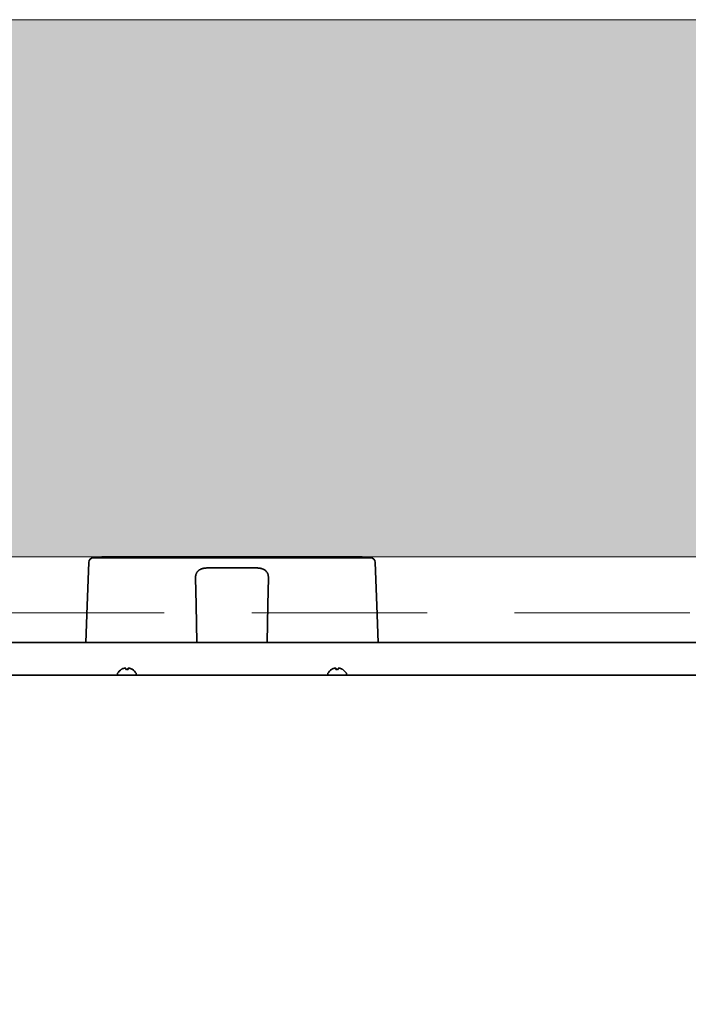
# Model space of a CAD drawing. Extents: x 3940905 to 4145695, y 925352 to 1109797.
# Tile 577 of 656: x 4010622 to 4010908, y 1101887 to 1102308. Entities that reach past the tile are written whole.
import ezdxf

# ---------------------------------------------------------------- set-up
doc = ezdxf.new("R2010")
doc.units = 0
doc.header["$LTSCALE"] = 750
doc.header["$MEASUREMENT"] = 0
doc.linetypes.add('DASHED', pattern=[0.75, 0.5, -0.25])
doc.layers.get('0').update_dxf_attribs({"linetype": 'CONTINUOUS', "lineweight": 0})
for name, color, linetype, lineweight in [('CKD Equipments', 252, 'CONTINUOUS', 0), ('HATCH', 7, 'CONTINUOUS', 0), ('wall', 7, 'CONTINUOUS', 25)]:
    doc.layers.add(name, color=color, linetype=linetype, lineweight=lineweight)

# ---------------------------------------------------------------- blocks, each defined once
blk = doc.blocks.new('4')
at = {"color": 1, "linetype": 'DASHED', "ltscale": 0.2}
blk.add_lwpolyline([(4049888.81, 1047768.24), (4050788.81, 1047768.24), (4050788.81, 1046868.24), (4049888.81, 1046868.24)], close=True, dxfattribs=at)

msp = doc.modelspace()

# ---------------------------------------------------------------- hatches: boundary and pattern name
at = {"layer": 'HATCH'}
h = msp.add_hatch(color=8, dxfattribs=at)
h.dxf.hatch_style = 1
h.paths.add_polyline_path([(4016977.74, 1102308.44), (4004382.74, 1102308.44), (4004382.74, 1088263.44), (4004252.74, 1088263.44), (4004252.74, 1074300.44), (4004415.74, 1074300.44), (4004415.74, 1067776.41), (4004872.74, 1067776.41), (4004872.74, 1072350.44), (4004872.74, 1074463.44), (4004482.74, 1074463.44), (4004482.74, 1088033.46), (4004607.74, 1088033.43), (4004607.74, 1102078.44), (4016977.74, 1102078.44)])

# ---------------------------------------------------------------- linework, layer by layer
at = {"layer": 'CKD Equipments', "color": 7, "linetype": 'Continuous', "lineweight": 35}
for p, q in [((4010650.49, 1102057.66, 1431.4), (4010651.14, 1102076.09, 1431.4)), ((4010771.78, 1102078.02, 1431.4), (4010653.14, 1102078.02, 1431.4)), ((4010656.77, 1102078.52, 1431.4), (4010656.77, 1102078.02, 1431.4)), ((4010768.15, 1102078.52, 1431.4), (4010768.15, 1102078.02, 1431.4)), ((4010773.78, 1102076.09, 1431.4), (4010774.42, 1102057.66, 1431.4)), ((4010723.14, 1102073.68, 1431.4), (4010701.78, 1102073.68, 1431.4)), ((4010696.86, 1102069.4, 1431.4), (4010697.06, 1102057.95, 1431.4)), ((4010727.86, 1102057.95, 1431.4), (4010728.06, 1102069.4, 1431.4)), ((4010649.94, 1102041.71, 1431.4), (4010650.49, 1102057.66, 1431.4)), ((4010697.06, 1102057.95, 1431.4), (4010697.34, 1102041.71, 1431.4)), ((4010727.58, 1102041.71, 1431.4), (4010727.86, 1102057.95, 1431.4)), ((4010774.42, 1102057.66, 1431.4), (4010774.98, 1102041.71, 1431.4)), ((4010479.31, 1102041.71, 1431.4), (4011165.61, 1102041.71, 1431.4)), ((4010665.16, 1102030.29, 1431.4), (4010665.16, 1102030.26, 1431.4)), ((4010669.76, 1102030.26, 1431.4), (4010669.76, 1102030.29, 1431.4)), ((4010755.16, 1102030.29, 1431.4), (4010755.16, 1102030.26, 1431.4)), ((4010759.76, 1102030.26, 1431.4), (4010759.76, 1102030.29, 1431.4)), ((4011193.96, 1102027.82, 1431.4), (4010450.96, 1102027.82, 1431.4)), ((4010663.46, 1102028.22, 1431.4), (4010663.46, 1102028.42, 1431.4)), ((4010671.46, 1102028.42, 1431.4), (4010671.46, 1102028.22, 1431.4)), ((4010753.46, 1102028.22, 1431.4), (4010753.46, 1102028.42, 1431.4)), ((4010761.46, 1102028.42, 1431.4), (4010761.46, 1102028.22, 1431.4))]:
    msp.add_line(p, q, dxfattribs=at)
for centre, radius, start, end in [((4010653.14, 1102076.02, 1431.4), 2, 90, 178), ((4010771.78, 1102076.02, 1431.4), 2, 2, 90), ((4010667.66, 1102026.2, 1431.4), 4.8, 121.3727, 149.6988), ((4010667.26, 1102026.2, 1431.4), 4.8, 30.3012, 58.6273), ((4010757.66, 1102026.2, 1431.4), 4.8, 121.3727, 149.6988), ((4010757.26, 1102026.2, 1431.4), 4.8, 30.3012, 58.6273), ((4010663.86, 1102028.42, 1431.4), 0.4, 149.6988, 180), ((4010663.86, 1102028.22, 1431.4), 0.4, 180, 270), ((4010671.06, 1102028.22, 1431.4), 0.4, 270, 0), ((4010671.06, 1102028.42, 1431.4), 0.4, 0, 30.3012), ((4010753.86, 1102028.42, 1431.4), 0.4, 149.6988, 180), ((4010753.86, 1102028.22, 1431.4), 0.4, 180, 270), ((4010761.06, 1102028.22, 1431.4), 0.4, 270, 0), ((4010761.06, 1102028.42, 1431.4), 0.4, 0, 30.3012)]:
    msp.add_arc(centre, radius, start, end, dxfattribs=at)
for points, knots in [([(4010768.15, 1102078.52, 1431.4), (4010768.15, 1102078.52, 1431.4), (4010767.89, 1102078.52, 1431.4), (4010766.17, 1102078.52, 1431.4), (4010761.18, 1102078.52, 1431.4), (4010752.06, 1102078.52, 1431.4), (4010739.78, 1102078.52, 1431.4), (4010725.47, 1102078.52, 1431.4), (4010712.98, 1102078.52, 1431.4), (4010703.24, 1102078.52, 1431.4), (4010696.51, 1102078.52, 1431.4), (4010691.25, 1102078.52, 1431.4), (4010687.35, 1102078.52, 1431.4), (4010684.64, 1102078.52, 1431.4), (4010682, 1102078.52, 1431.4), (4010678.56, 1102078.52, 1431.4), (4010674.38, 1102078.52, 1431.4), (4010669.65, 1102078.52, 1431.4), (4010665.4, 1102078.52, 1431.4), (4010661.79, 1102078.52, 1431.4), (4010658.26, 1102078.52, 1431.4), (4010656.77, 1102078.52, 1431.4), (4010656.77, 1102078.52, 1431.4)], [0, 0, 0, 0, 0.019941, 0.042354, 0.099604, 0.179479, 0.281703, 0.398223, 0.516716, 0.573001, 0.625808, 0.674436, 0.697057, 0.718516, 0.739445, 0.760411, 0.802011, 0.842362, 0.880468, 0.915456, 0.946829, 1, 1, 1, 1]), ([(4010701.78, 1102073.68, 1431.4), (4010701.74, 1102073.68, 1431.4), (4010701.69, 1102073.68, 1431.4), (4010701.59, 1102073.68, 1431.4), (4010701.44, 1102073.68, 1431.4), (4010701.3, 1102073.67, 1431.4), (4010701.01, 1102073.65, 1431.4), (4010700.83, 1102073.63, 1431.4), (4010700.55, 1102073.59, 1431.4), (4010700.46, 1102073.57, 1431.4), (4010700.32, 1102073.55, 1431.4), (4010700.27, 1102073.54, 1431.4), (4010700.18, 1102073.52, 1431.4), (4010700.14, 1102073.51, 1431.4), (4010699.92, 1102073.46, 1431.4), (4010699.75, 1102073.41, 1431.4), (4010699.42, 1102073.3, 1431.4), (4010699.26, 1102073.24, 1431.4), (4010699.07, 1102073.15, 1431.4), (4010699.03, 1102073.13, 1431.4), (4010698.96, 1102073.1, 1431.4), (4010698.85, 1102073.04, 1431.4), (4010698.74, 1102072.98, 1431.4), (4010698.54, 1102072.87, 1431.4), (4010698.41, 1102072.78, 1431.4), (4010698.17, 1102072.6, 1431.4), (4010698.06, 1102072.51, 1431.4), (4010697.93, 1102072.38, 1431.4), (4010697.91, 1102072.36, 1431.4), (4010697.86, 1102072.31, 1431.4), (4010697.83, 1102072.28, 1431.4), (4010697.76, 1102072.2, 1431.4), (4010697.71, 1102072.15, 1431.4), (4010697.58, 1102071.99, 1431.4), (4010697.5, 1102071.88, 1431.4), (4010697.36, 1102071.65, 1431.4), (4010697.3, 1102071.53, 1431.4), (4010697.21, 1102071.35, 1431.4), (4010697.18, 1102071.28, 1431.4), (4010697.15, 1102071.19, 1431.4), (4010697.13, 1102071.16, 1431.4), (4010697.11, 1102071.09, 1431.4), (4010697.1, 1102071.06, 1431.4), (4010697.05, 1102070.9, 1431.4), (4010697.01, 1102070.77, 1431.4), (4010696.95, 1102070.51, 1431.4), (4010696.92, 1102070.38, 1431.4), (4010696.87, 1102069.97, 1431.4), (4010696.85, 1102069.69, 1431.4), (4010696.86, 1102069.4, 1431.4)], [0, 0, 0, 0, 0.015625, 0.015625, 0.03125, 0.0625, 0.0625, 0.125, 0.125, 0.15625, 0.15625, 0.171875, 0.171875, 0.1875, 0.1875, 0.25, 0.25, 0.3125, 0.3125, 0.328125, 0.328125, 0.34375, 0.375, 0.375, 0.4375, 0.4375, 0.5, 0.5, 0.515625, 0.515625, 0.53125, 0.53125, 0.5625, 0.5625, 0.625, 0.625, 0.6875, 0.6875, 0.71875, 0.71875, 0.734375, 0.734375, 0.75, 0.75, 0.8125, 0.8125, 0.875, 0.875, 1, 1, 1, 1]), ([(4010728.06, 1102069.4, 1431.4), (4010728.06, 1102069.48, 1431.4), (4010728.06, 1102069.55, 1431.4), (4010728.06, 1102069.69, 1431.4), (4010728.06, 1102069.76, 1431.4), (4010728.04, 1102069.97, 1431.4), (4010728.03, 1102070.11, 1431.4), (4010727.99, 1102070.38, 1431.4), (4010727.97, 1102070.51, 1431.4), (4010727.91, 1102070.77, 1431.4), (4010727.87, 1102070.9, 1431.4), (4010727.81, 1102071.09, 1431.4), (4010727.79, 1102071.16, 1431.4), (4010727.75, 1102071.25, 1431.4), (4010727.74, 1102071.28, 1431.4), (4010727.71, 1102071.34, 1431.4), (4010727.69, 1102071.37, 1431.4), (4010727.62, 1102071.53, 1431.4), (4010727.56, 1102071.65, 1431.4), (4010727.42, 1102071.88, 1431.4), (4010727.34, 1102071.99, 1431.4), (4010727.16, 1102072.2, 1431.4), (4010727.07, 1102072.31, 1431.4), (4010726.94, 1102072.43, 1431.4), (4010726.91, 1102072.46, 1431.4), (4010726.86, 1102072.51, 1431.4), (4010726.83, 1102072.53, 1431.4), (4010726.75, 1102072.6, 1431.4), (4010726.69, 1102072.65, 1431.4), (4010726.51, 1102072.78, 1431.4), (4010726.38, 1102072.87, 1431.4), (4010726.11, 1102073.02, 1431.4), (4010725.97, 1102073.1, 1431.4), (4010725.8, 1102073.18, 1431.4), (4010725.78, 1102073.18, 1431.4), (4010725.74, 1102073.2, 1431.4), (4010725.72, 1102073.21, 1431.4), (4010725.66, 1102073.23, 1431.4), (4010725.54, 1102073.28, 1431.4), (4010725.42, 1102073.32, 1431.4), (4010725.17, 1102073.41, 1431.4), (4010725, 1102073.45, 1431.4), (4010724.65, 1102073.54, 1431.4), (4010724.47, 1102073.57, 1431.4), (4010724.24, 1102073.61, 1431.4), (4010724.19, 1102073.62, 1431.4), (4010724.1, 1102073.63, 1431.4), (4010723.95, 1102073.64, 1431.4), (4010723.81, 1102073.66, 1431.4), (4010723.52, 1102073.68, 1431.4), (4010723.33, 1102073.68, 1431.4), (4010723.14, 1102073.68, 1431.4)], [0, 0, 0, 0, 0.03125, 0.03125, 0.0625, 0.0625, 0.125, 0.125, 0.1875, 0.1875, 0.25, 0.25, 0.28125, 0.28125, 0.296875, 0.296875, 0.3125, 0.3125, 0.375, 0.375, 0.4375, 0.4375, 0.5, 0.5, 0.515625, 0.515625, 0.53125, 0.53125, 0.5625, 0.5625, 0.625, 0.625, 0.6875, 0.6875, 0.695313, 0.695313, 0.703125, 0.703125, 0.71875, 0.75, 0.75, 0.8125, 0.8125, 0.875, 0.875, 0.890625, 0.890625, 0.90625, 0.9375, 0.9375, 1, 1, 1, 1]), ([(4010665.16, 1102030.26, 1431.4), (4010665.36, 1102030.39, 1431.4), (4010665.57, 1102030.49, 1431.4), (4010665.9, 1102030.63, 1431.4), (4010666.01, 1102030.67, 1431.4), (4010666.23, 1102030.75, 1431.4), (4010666.34, 1102030.78, 1431.4), (4010666.46, 1102030.81, 1431.4)], [0, 0, 0, 0, 0.5, 0.5, 0.75, 0.75, 1, 1, 1, 1]), ([(4010667.96, 1102030.26, 1431.4), (4010667.96, 1102030.39, 1431.4), (4010667.96, 1102030.49, 1431.4), (4010667.96, 1102030.63, 1431.4), (4010667.96, 1102030.67, 1431.4), (4010667.96, 1102030.75, 1431.4), (4010667.96, 1102030.78, 1431.4), (4010667.96, 1102030.81, 1431.4)], [0, 0, 0, 0, 0.5, 0.5, 0.75, 0.75, 1, 1, 1, 1]), ([(4010755.16, 1102030.26, 1431.4), (4010755.36, 1102030.39, 1431.4), (4010755.57, 1102030.49, 1431.4), (4010755.9, 1102030.63, 1431.4), (4010756.01, 1102030.67, 1431.4), (4010756.23, 1102030.75, 1431.4), (4010756.34, 1102030.78, 1431.4), (4010756.46, 1102030.81, 1431.4)], [0, 0, 0, 0, 0.5, 0.5, 0.75, 0.75, 1, 1, 1, 1]), ([(4010757.96, 1102030.26, 1431.4), (4010757.96, 1102030.39, 1431.4), (4010757.96, 1102030.49, 1431.4), (4010757.96, 1102030.63, 1431.4), (4010757.96, 1102030.67, 1431.4), (4010757.96, 1102030.75, 1431.4), (4010757.96, 1102030.78, 1431.4), (4010757.96, 1102030.81, 1431.4)], [0, 0, 0, 0, 0.5, 0.5, 0.75, 0.75, 1, 1, 1, 1])]:
    msp.add_open_spline(points, degree=3, knots=knots, dxfattribs=at)
for points in [[(4010666.46, 1102030.81, 1431.4), (4010666.48, 1102030.82, 1431.4), (4010666.53, 1102030.82, 1431.4), (4010666.6, 1102030.83, 1431.4), (4010666.67, 1102030.83, 1431.4), (4010666.75, 1102030.83, 1431.4), (4010666.82, 1102030.83, 1431.4), (4010666.89, 1102030.82, 1431.4), (4010666.94, 1102030.82, 1431.4), (4010666.96, 1102030.81, 1431.4)], [(4010666.96, 1102030.81, 1431.4), (4010666.96, 1102030.8, 1431.4), (4010666.96, 1102030.77, 1431.4), (4010666.96, 1102030.72, 1431.4), (4010666.96, 1102030.66, 1431.4), (4010666.96, 1102030.6, 1431.4), (4010666.96, 1102030.53, 1431.4), (4010666.96, 1102030.46, 1431.4), (4010666.96, 1102030.37, 1431.4), (4010666.96, 1102030.3, 1431.4), (4010666.96, 1102030.26, 1431.4)], [(4010666.96, 1102030.26, 1431.4), (4010667.13, 1102030.28, 1431.4), (4010667.46, 1102030.31, 1431.4), (4010667.79, 1102030.28, 1431.4), (4010667.96, 1102030.26, 1431.4)], [(4010667.96, 1102030.81, 1431.4), (4010667.99, 1102030.82, 1431.4), (4010668.04, 1102030.82, 1431.4), (4010668.11, 1102030.83, 1431.4), (4010668.18, 1102030.83, 1431.4), (4010668.25, 1102030.83, 1431.4), (4010668.32, 1102030.83, 1431.4), (4010668.39, 1102030.82, 1431.4), (4010668.44, 1102030.82, 1431.4), (4010668.46, 1102030.81, 1431.4)], [(4010668.46, 1102030.81, 1431.4), (4010668.51, 1102030.8, 1431.4), (4010668.62, 1102030.77, 1431.4), (4010668.78, 1102030.72, 1431.4), (4010668.94, 1102030.66, 1431.4), (4010669.1, 1102030.6, 1431.4), (4010669.25, 1102030.53, 1431.4), (4010669.41, 1102030.46, 1431.4), (4010669.57, 1102030.37, 1431.4), (4010669.7, 1102030.3, 1431.4), (4010669.76, 1102030.26, 1431.4)], [(4010756.46, 1102030.81, 1431.4), (4010756.48, 1102030.82, 1431.4), (4010756.53, 1102030.82, 1431.4), (4010756.6, 1102030.83, 1431.4), (4010756.67, 1102030.83, 1431.4), (4010756.75, 1102030.83, 1431.4), (4010756.82, 1102030.83, 1431.4), (4010756.89, 1102030.82, 1431.4), (4010756.94, 1102030.82, 1431.4), (4010756.96, 1102030.81, 1431.4)], [(4010756.96, 1102030.81, 1431.4), (4010756.96, 1102030.8, 1431.4), (4010756.96, 1102030.77, 1431.4), (4010756.96, 1102030.72, 1431.4), (4010756.96, 1102030.66, 1431.4), (4010756.96, 1102030.6, 1431.4), (4010756.96, 1102030.53, 1431.4), (4010756.96, 1102030.46, 1431.4), (4010756.96, 1102030.37, 1431.4), (4010756.96, 1102030.3, 1431.4), (4010756.96, 1102030.26, 1431.4)], [(4010756.96, 1102030.26, 1431.4), (4010757.13, 1102030.28, 1431.4), (4010757.46, 1102030.31, 1431.4), (4010757.79, 1102030.28, 1431.4), (4010757.96, 1102030.26, 1431.4)], [(4010757.96, 1102030.81, 1431.4), (4010757.99, 1102030.82, 1431.4), (4010758.04, 1102030.82, 1431.4), (4010758.11, 1102030.83, 1431.4), (4010758.18, 1102030.83, 1431.4), (4010758.25, 1102030.83, 1431.4), (4010758.32, 1102030.83, 1431.4), (4010758.39, 1102030.82, 1431.4), (4010758.44, 1102030.82, 1431.4), (4010758.46, 1102030.81, 1431.4)], [(4010758.46, 1102030.81, 1431.4), (4010758.51, 1102030.8, 1431.4), (4010758.62, 1102030.77, 1431.4), (4010758.78, 1102030.72, 1431.4), (4010758.94, 1102030.66, 1431.4), (4010759.1, 1102030.6, 1431.4), (4010759.25, 1102030.53, 1431.4), (4010759.41, 1102030.46, 1431.4), (4010759.57, 1102030.37, 1431.4), (4010759.7, 1102030.3, 1431.4), (4010759.76, 1102030.26, 1431.4)]]:
    msp.add_open_spline(points, degree=3, dxfattribs=at)
at = {"layer": 'wall', "lineweight": 0, "ltscale": 2}
msp.add_lwpolyline([(4016977.74, 1102308.44), (4004382.74, 1102308.44), (4004382.74, 1088263.44), (4004252.74, 1088263.44), (4004252.74, 1074300.44), (4004415.74, 1074300.44), (4004415.74, 1067776.41), (4004872.74, 1067776.41), (4004872.74, 1074463.44), (4004482.74, 1074463.44), (4004482.74, 1088033.46), (4004607.74, 1088033.43), (4004607.74, 1102078.44), (4016977.74, 1102078.44)], close=True, dxfattribs=at)

# ---------------------------------------------------------------- block references
msp.add_blockref('4', (-39505.36, 54286.19))

doc.saveas('drawing.dxf')
